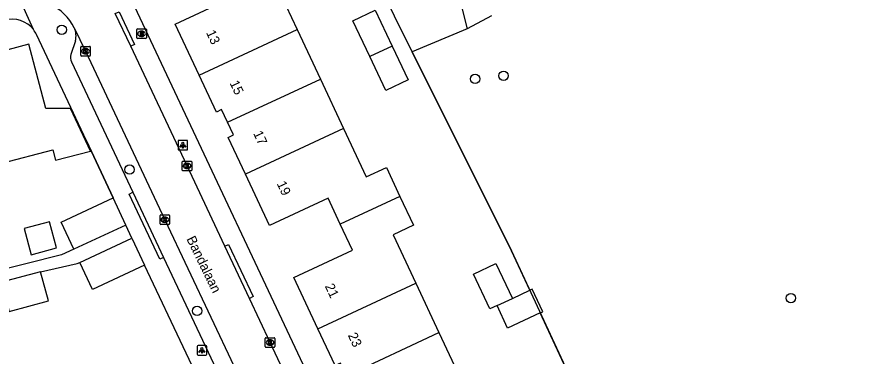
# Model space of a CAD drawing. Extents: x 162880 to 165536, y 384011 to 385179.
# Drawn here: x 163845.3 to 163933, y 384406.5 to 384441.9 of the extents above; entities that cross this region are included whole.
import ezdxf

# ---------------------------------------------------------------- set-up
doc = ezdxf.new("R2010")
doc.units = 0
for name, color, linetype in [('IMGEO_Boom', 7, 'Continuous'), ('IMGEO_Brandkraan', 7, 'Continuous'), ('IMGEO_Grasland_overig', 7, 'Continuous'), ('IMGEO_Hek', 7, 'Continuous'), ('IMGEO_Kolk', 7, 'Continuous'), ('IMGEO_Lichtpunt', 7, 'Continuous'), ('IMGEO_Loofbos', 7, 'Continuous'), ('IMGEO_Muur', 7, 'Continuous'), ('IMGEO_Openbare_ruimte_label', 7, 'Continuous'), ('IMGEO_Pand', 7, 'Continuous'), ('IMGEO_Pand_nummerreeks', 7, 'Continuous'), ('IMGEO_Rijbaan_lokaal_gesloten', 7, 'Continuous'), ('IMGEO_Voetpad_open', 7, 'Continuous')]:
    doc.layers.add(name, color=color, linetype=linetype)

msp = doc.modelspace()

# ---------------------------------------------------------------- linework, layer by layer
at = {"layer": 'IMGEO_Boom'}
for centre in [(163850.034, 384440.549), (163893.117, 384435.425), (163896.086, 384435.758), (163857.101, 384425.971), (163926.047, 384412.57), (163864.144, 384411.232)]:
    msp.add_circle(centre, 0.489, dxfattribs=at)
at = {"layer": 'IMGEO_Brandkraan'}
for p, q in [((163857.85, 384439.709), (163857.85, 384440.561)), ((163857.925, 384440.635), (163858.777, 384440.635)), ((163858.338, 384440.415), (163858.363, 384440.415)), ((163858.851, 384440.561), (163858.851, 384439.709)), ((163858.777, 384439.635), (163857.925, 384439.635)), ((163858.361, 384439.855), (163858.336, 384439.855))]:
    msp.add_line(p, q, dxfattribs=at)
for points in [[(163857.85, 384439.709), (163857.85, 384440.561)], [(163857.925, 384440.635), (163858.777, 384440.635)], [(163858.198, 384440.335), (163858.198, 384439.935), (163858.411, 384439.935)], [(163858.429, 384440.335), (163858.198, 384440.335)], [(163858.377, 384440.254), (163858.323, 384440.254), (163858.323, 384440.178)], [(163858.323, 384440.178), (163858.376, 384440.178)], [(163858.385, 384440.102), (163858.323, 384440.102), (163858.323, 384440.021)], [(163858.323, 384440.021), (163858.385, 384440.021)], [(163858.851, 384440.561), (163858.851, 384439.709)], [(163858.777, 384439.635), (163857.925, 384439.635)]]:
    msp.add_lwpolyline(points, dxfattribs=at)
for centre, radius, start, end in [((163857.927, 384440.559), 0.0765, 91.55205, 178.44795), ((163857.927, 384440.559), 0.0765, 91.55205, 178.44795), ((163858.378, 384440.216), 0.0379, 267.82845, 90.93552), ((163858.386, 384440.061), 0.0404, 269.87594, 90.50774), ((163858.417, 384440.186), 0.251, 268.66757, 293.53466), ((163858.433, 384440.19), 0.145, 59.4692, 91.53667), ((163858.458, 384440.237), 0.0922, 285.51372, 58.15012), ((163858.463, 384440.045), 0.105, 301.31148, 78.98903), ((163858.775, 384440.559), 0.0765, 1.55205, 88.44795), ((163858.775, 384440.559), 0.0765, 1.55205, 88.44795), ((163857.927, 384439.711), 0.0765, 181.55205, 268.44795), ((163857.927, 384439.711), 0.0765, 181.55205, 268.44795), ((163858.775, 384439.711), 0.0765, 271.55205, 358.44795), ((163858.775, 384439.711), 0.0765, 271.55205, 358.44795)]:
    msp.add_arc(centre, radius, start, end, dxfattribs=at)
for centre, major_axis, ratio, start_param, end_param in [((163858.337, 384440.135), (-0.387, 0.002), 0.722429, 4.712389, 7.853982), ((163858.362, 384440.135), (-0.39, 0.002), 0.717154, 1.570796, 4.712389)]:
    msp.add_ellipse(centre, major_axis=major_axis, ratio=ratio, start_param=start_param, end_param=end_param, dxfattribs=at)
at = {"layer": 'IMGEO_Grasland_overig'}
for points in [[(163894.844, 384442.003), (163892.302, 384440.653)], [(163898.824, 384413.385), (163896.914, 384417.5), (163886.575, 384438.237)], [(163988.244, 384399.337), (163978.478, 384393.716), (163933.507, 384371.753), (163934.843, 384369.158), (163922.458, 384362.464), (163899.919, 384411.026)]]:
    msp.add_lwpolyline(points, dxfattribs=at)
at = {"layer": 'IMGEO_Hek'}
for points in [[(163894.844, 384442.003), (163892.302, 384440.653)], [(163892.302, 384440.653), (163886.575, 384438.237)], [(163886.575, 384438.237), (163896.914, 384417.5), (163922.458, 384362.464)]]:
    msp.add_lwpolyline(points, dxfattribs=at)
at = {"layer": 'IMGEO_Kolk'}
for p, q in [((163852.007, 384437.886), (163852.007, 384438.738)), ((163852.082, 384438.812), (163852.934, 384438.812)), ((163852.495, 384438.592), (163852.52, 384438.592)), ((163853.008, 384438.738), (163853.008, 384437.886)), ((163852.934, 384437.812), (163852.082, 384437.812)), ((163852.518, 384438.032), (163852.493, 384438.032)), ((163862.666, 384426.85), (163863.518, 384426.85)), ((163862.591, 384425.924), (163862.591, 384426.776)), ((163863.102, 384426.07), (163863.077, 384426.07)), ((163863.079, 384426.63), (163863.104, 384426.63)), ((163863.592, 384426.776), (163863.592, 384425.924)), ((163863.518, 384425.85), (163862.666, 384425.85)), ((163860.276, 384420.321), (163860.276, 384421.173)), ((163860.351, 384421.247), (163861.203, 384421.247)), ((163860.764, 384421.027), (163860.789, 384421.027)), ((163861.277, 384421.173), (163861.277, 384420.321)), ((163861.203, 384420.247), (163860.351, 384420.247)), ((163860.787, 384420.467), (163860.762, 384420.467)), ((163871.321, 384408.436), (163872.173, 384408.436)), ((163871.246, 384407.51), (163871.246, 384408.362)), ((163871.757, 384407.656), (163871.732, 384407.656)), ((163871.734, 384408.216), (163871.759, 384408.216)), ((163872.247, 384408.362), (163872.247, 384407.51)), ((163872.173, 384407.436), (163871.321, 384407.436))]:
    msp.add_line(p, q, dxfattribs=at)
for points in [[(163852.007, 384437.886), (163852.007, 384438.738)], [(163852.082, 384438.812), (163852.934, 384438.812)], [(163852.328, 384438.512), (163852.451, 384438.512), (163852.451, 384438.361), (163852.581, 384438.512), (163852.745, 384438.512), (163852.599, 384438.361), (163852.752, 384438.112), (163852.6, 384438.112), (163852.515, 384438.276), (163852.451, 384438.209), (163852.451, 384438.112), (163852.328, 384438.112), (163852.328, 384438.512)], [(163853.008, 384438.738), (163853.008, 384437.886)], [(163852.934, 384437.812), (163852.082, 384437.812)], [(163862.666, 384426.85), (163863.518, 384426.85)], [(163862.591, 384425.924), (163862.591, 384426.776)], [(163862.912, 384426.55), (163863.035, 384426.55), (163863.035, 384426.399), (163863.165, 384426.55), (163863.329, 384426.55), (163863.183, 384426.399), (163863.336, 384426.15), (163863.184, 384426.15), (163863.099, 384426.314), (163863.035, 384426.247), (163863.035, 384426.15), (163862.912, 384426.15), (163862.912, 384426.55)], [(163863.592, 384426.776), (163863.592, 384425.924)], [(163863.518, 384425.85), (163862.666, 384425.85)], [(163860.276, 384420.321), (163860.276, 384421.173)], [(163860.351, 384421.247), (163861.203, 384421.247)], [(163860.597, 384420.947), (163860.72, 384420.947), (163860.72, 384420.796), (163860.85, 384420.947), (163861.014, 384420.947), (163860.868, 384420.796), (163861.021, 384420.547), (163860.869, 384420.547), (163860.784, 384420.711), (163860.72, 384420.644), (163860.72, 384420.547), (163860.597, 384420.547), (163860.597, 384420.947)], [(163861.277, 384421.173), (163861.277, 384420.321)], [(163861.203, 384420.247), (163860.351, 384420.247)], [(163871.321, 384408.436), (163872.173, 384408.436)], [(163871.246, 384407.51), (163871.246, 384408.362)], [(163871.567, 384408.136), (163871.69, 384408.136), (163871.69, 384407.985), (163871.82, 384408.136), (163871.984, 384408.136), (163871.838, 384407.985), (163871.991, 384407.736), (163871.839, 384407.736), (163871.754, 384407.9), (163871.69, 384407.833), (163871.69, 384407.736), (163871.567, 384407.736), (163871.567, 384408.136)], [(163872.247, 384408.362), (163872.247, 384407.51)], [(163872.173, 384407.436), (163871.321, 384407.436)]]:
    msp.add_lwpolyline(points, dxfattribs=at)
for centre, start, end in [((163852.084, 384438.736), 91.55205, 178.44795), ((163852.084, 384438.736), 91.55205, 178.44795), ((163852.932, 384438.736), 1.55205, 88.44795), ((163852.932, 384438.736), 1.55205, 88.44795), ((163852.084, 384437.888), 181.55205, 268.44795), ((163852.084, 384437.888), 181.55205, 268.44795), ((163852.932, 384437.888), 271.55205, 358.44795), ((163852.932, 384437.888), 271.55205, 358.44795), ((163862.668, 384426.774), 91.55205, 178.44795), ((163862.668, 384426.774), 91.55205, 178.44795), ((163863.516, 384426.774), 1.55205, 88.44795), ((163863.516, 384426.774), 1.55205, 88.44795), ((163862.668, 384425.926), 181.55205, 268.44795), ((163862.668, 384425.926), 181.55205, 268.44795), ((163863.516, 384425.926), 271.55205, 358.44795), ((163863.516, 384425.926), 271.55205, 358.44795), ((163860.353, 384421.171), 91.55205, 178.44795), ((163860.353, 384421.171), 91.55205, 178.44795), ((163861.201, 384421.171), 1.55205, 88.44795), ((163861.201, 384421.171), 1.55205, 88.44795), ((163860.353, 384420.323), 181.55205, 268.44795), ((163860.353, 384420.323), 181.55205, 268.44795), ((163861.201, 384420.323), 271.55205, 358.44795), ((163861.201, 384420.323), 271.55205, 358.44795), ((163871.323, 384408.36), 91.55205, 178.44795), ((163871.323, 384408.36), 91.55205, 178.44795), ((163872.171, 384408.36), 1.55205, 88.44795), ((163872.171, 384408.36), 1.55205, 88.44795), ((163871.323, 384407.512), 181.55205, 268.44795), ((163871.323, 384407.512), 181.55205, 268.44795), ((163872.171, 384407.512), 271.55205, 358.44795), ((163872.171, 384407.512), 271.55205, 358.44795)]:
    msp.add_arc(centre, 0.0765, start, end, dxfattribs=at)
for centre, major_axis, ratio, start_param, end_param in [((163852.494, 384438.312), (-0.387, 0.002), 0.722429, 4.712389, 7.853982), ((163852.519, 384438.312), (-0.39, 0.002), 0.717154, 1.570796, 4.712389), ((163863.078, 384426.35), (-0.387, 0.002), 0.722429, 4.712389, 7.853982), ((163863.103, 384426.35), (-0.39, 0.002), 0.717154, 1.570796, 4.712389), ((163860.763, 384420.747), (-0.387, 0.002), 0.722429, 4.712389, 7.853982), ((163860.788, 384420.747), (-0.39, 0.002), 0.717154, 1.570796, 4.712389), ((163871.733, 384407.936), (-0.387, 0.002), 0.722429, 4.712389, 7.853982), ((163871.758, 384407.936), (-0.39, 0.002), 0.717154, 1.570796, 4.712389)]:
    msp.add_ellipse(centre, major_axis=major_axis, ratio=ratio, start_param=start_param, end_param=end_param, dxfattribs=at)
at = {"layer": 'IMGEO_Lichtpunt'}
for p, q in [((163862.153, 384428.921), (163862.153, 384428.114)), ((163862.153, 384428.921), (163862.153, 384428.114)), ((163863.055, 384429.016), (163862.247, 384429.016)), ((163863.055, 384429.016), (163862.247, 384429.016)), ((163863.149, 384428.114), (163863.149, 384428.921)), ((163863.149, 384428.114), (163863.149, 384428.921)), ((163862.247, 384428.02), (163863.055, 384428.02)), ((163862.247, 384428.02), (163863.055, 384428.02)), ((163864.143, 384407.531), (163864.143, 384406.724)), ((163864.143, 384407.531), (163864.143, 384406.724)), ((163865.045, 384407.626), (163864.237, 384407.626)), ((163865.045, 384407.626), (163864.237, 384407.626)), ((163865.139, 384406.724), (163865.139, 384407.531)), ((163865.139, 384406.724), (163865.139, 384407.531)), ((163864.237, 384406.63), (163865.045, 384406.63)), ((163864.237, 384406.63), (163865.045, 384406.63))]:
    msp.add_line(p, q, dxfattribs=at)
for points in [[(163862.527, 384428.585), (163862.566, 384428.557), (163862.378, 384428.295), (163862.34, 384428.322), (163862.527, 384428.585)], [(163862.629, 384428.537), (163862.676, 384428.537), (163862.676, 384428.215), (163862.629, 384428.215), (163862.629, 384428.537)], [(163862.739, 384428.557), (163862.777, 384428.584), (163862.964, 384428.322), (163862.925, 384428.294), (163862.739, 384428.557)], [(163864.517, 384407.195), (163864.556, 384407.167), (163864.368, 384406.905), (163864.33, 384406.932), (163864.517, 384407.195)], [(163864.619, 384407.147), (163864.666, 384407.147), (163864.666, 384406.825), (163864.619, 384406.825), (163864.619, 384407.147)], [(163864.729, 384407.167), (163864.767, 384407.194), (163864.954, 384406.932), (163864.915, 384406.904), (163864.729, 384407.167)]]:
    msp.add_lwpolyline(points, dxfattribs=at)
for centre in [(163862.652, 384428.719), (163864.642, 384407.329)]:
    msp.add_circle(centre, 0.0994, dxfattribs=at)
for centre, start, end in [((163862.247, 384428.921), 90, 180), ((163862.247, 384428.921), 90, 180), ((163863.055, 384428.921), 0, 90), ((163863.055, 384428.921), 0, 90), ((163862.247, 384428.114), 180, 270), ((163862.247, 384428.114), 180, 270), ((163863.055, 384428.114), 270, 0), ((163863.055, 384428.114), 270, 360), ((163864.237, 384407.531), 90, 180), ((163864.237, 384407.531), 90, 180), ((163865.045, 384407.531), 0, 90), ((163865.045, 384407.531), 0, 90), ((163864.237, 384406.724), 180, 270), ((163864.237, 384406.724), 180, 270), ((163865.045, 384406.724), 270, 0), ((163865.045, 384406.724), 270, 360)]:
    msp.add_arc(centre, 0.0946, start, end, dxfattribs=at)
at = {"layer": 'IMGEO_Loofbos'}
for points in [[(163885.67, 384466.934), (163892.302, 384440.653)], [(163886.575, 384438.237), (163879.224, 384453.088), (163864.724, 384449.163)], [(163892.302, 384440.653), (163886.575, 384438.237)]]:
    msp.add_lwpolyline(points, dxfattribs=at)
at = {"layer": 'IMGEO_Muur'}
for points in [[(163852.6, 384428.966), (163855.396, 384423.017)], [(163862.998, 384406.819), (163858.657, 384416.012)]]:
    msp.add_lwpolyline(points, dxfattribs=at)
at = {"layer": 'IMGEO_Pand'}
for points in [[(163864.35, 384435.81), (163861.853, 384441.145), (163867.976, 384444.01), (163866.131, 384447.99), (163872.854, 384449.763), (163874.328, 384446.613), (163872.218, 384445.627), (163874.586, 384440.562)], [(163882.136, 384437.775), (163880.37, 384441.484), (163882.7, 384442.593), (163884.478, 384438.857)], [(163864.35, 384435.81), (163874.586, 384440.562)], [(163874.586, 384440.562), (163877, 384435.4)], [(163843.778, 384426.625), (163849.087, 384428.034), (163849.377, 384426.941), (163853.021, 384427.908), (163850.932, 384432.352), (163848.381, 384432.327), (163846.597, 384439.044), (163840.884, 384437.528)], [(163884.478, 384438.857), (163882.136, 384437.775)], [(163884.478, 384438.857), (163886.16, 384435.325), (163883.831, 384434.216), (163882.136, 384437.775)], [(163867.303, 384430.917), (163866.691, 384432.225), (163866.147, 384431.97), (163864.35, 384435.81)], [(163867.303, 384430.917), (163877, 384435.4)], [(163877, 384435.4), (163879.409, 384430.248)], [(163869.183, 384425.488), (163867.386, 384429.327), (163867.929, 384429.581), (163867.303, 384430.917)], [(163879.409, 384430.248), (163869.183, 384425.488)], [(163879.409, 384430.248), (163881.765, 384425.209), (163883.875, 384426.195), (163885.287, 384423.176)], [(163879.069, 384420.287), (163877.798, 384423.004), (163871.684, 384420.143), (163869.183, 384425.488)], [(163851.275, 384417.658), (163849.959, 384420.481), (163855.396, 384423.017)], [(163856.712, 384420.194), (163855.396, 384423.017)], [(163885.287, 384423.176), (163879.069, 384420.287)], [(163885.287, 384423.176), (163886.696, 384420.162), (163884.586, 384419.176), (163886.95, 384414.121)], [(163846.107, 384419.818), (163846.828, 384417.1), (163849.469, 384417.801), (163848.748, 384420.519), (163846.107, 384419.818)], [(163856.712, 384420.194), (163851.275, 384417.658)], [(163876.739, 384409.368), (163874.237, 384414.714), (163880.341, 384417.57), (163879.069, 384420.287)], [(163851.906, 384416.298), (163857.345, 384418.83)], [(163857.345, 384418.83), (163858.657, 384416.012)], [(163858.657, 384416.012), (163853.218, 384413.48), (163851.906, 384416.298)], [(163895.407, 384411.792), (163894.67, 384411.449), (163892.948, 384415.067), (163895.277, 384416.176), (163897.009, 384412.539)], [(163847.823, 384415.315), (163843.743, 384414.223)], [(163844.446, 384411.597), (163844.555, 384411.188), (163848.635, 384412.281), (163847.823, 384415.315)], [(163876.739, 384409.368), (163886.95, 384414.121)], [(163886.95, 384414.121), (163889.359, 384408.969)], [(163897.009, 384412.539), (163898.824, 384413.385)], [(163899.919, 384411.026), (163900.187, 384411.151), (163899.089, 384413.508), (163898.824, 384413.385)], [(163895.407, 384411.792), (163897.009, 384412.539)], [(163899.919, 384411.026), (163896.505, 384409.435), (163895.407, 384411.792)], [(163879.7, 384404.459), (163879.079, 384405.785), (163878.535, 384405.53), (163876.739, 384409.368)], [(163879.7, 384404.459), (163889.359, 384408.969)], [(163889.359, 384408.969), (163891.772, 384403.809)]]:
    msp.add_lwpolyline(points, dxfattribs=at)
at = {"layer": 'IMGEO_Rijbaan_lokaal_gesloten'}
for points in [[(163857.226, 384438.827), (163855.612, 384442.243)], [(163851.333, 384440.761), (163852.509, 384438.313), (163860.778, 384420.748), (163870.358, 384400.425), (163871.755, 384397.347)], [(163867.03, 384417.981), (163863.091, 384426.349), (163857.226, 384438.827)], [(163869.593, 384412.537), (163867.03, 384417.981)], [(163884.282, 384381.254), (163877.907, 384394.83), (163871.746, 384407.935), (163869.593, 384412.537)]]:
    msp.add_lwpolyline(points, dxfattribs=at)
msp.add_arc((163845.923, 384437.854), 6.142, 28.24761, 93.43966, dxfattribs=at)
at = {"layer": 'IMGEO_Voetpad_open'}
for points in [[(163855.833, 384446.756), (163856.489, 384445.365), (163879.872, 384395.646), (163899.152, 384354.419), (163903.1, 384352.953), (163905.674, 384354.206), (163909.593, 384345.84)], [(163847.083, 384440.56), (163845.554, 384443.985)], [(163855.612, 384442.243), (163856.019, 384442.426), (163857.618, 384439.03), (163857.226, 384438.827)], [(163855.396, 384423.017), (163852.6, 384428.966), (163847.39, 384440.051)], [(163851.453, 384439.379), (163850.989, 384437.977)], [(163851.041, 384437.196), (163857.445, 384423.603)], [(163860.646, 384416.805), (163860.245, 384416.618), (163857.05, 384423.413), (163857.445, 384423.603)], [(163857.445, 384423.603), (163860.646, 384416.805)], [(163857.345, 384418.83), (163856.712, 384420.194)], [(163867.03, 384417.981), (163867.43, 384418.16), (163869.995, 384412.725), (163869.593, 384412.537)], [(163851.275, 384417.658), (163850.017, 384417.071), (163835.223, 384413.352), (163835.531, 384412.127), (163841.358, 384413.585)], [(163847.823, 384415.315), (163851.652, 384416.18), (163851.906, 384416.298)], [(163860.646, 384416.805), (163868.76, 384399.572)], [(163867.54, 384397.202), (163862.998, 384406.819), (163858.657, 384416.012)]]:
    msp.add_lwpolyline(points, dxfattribs=at)
for centre, radius, start, end in [((163844.897, 384438.899), 2.746, 37.23049, 107.18866), ((163844.993, 384438.953), 2.636, 24.623, 37.569), ((163849.375, 384439.895), 2.142, 346.06463, 23.86054), ((163851.928, 384437.647), 0.995, 160.6505, 206.96792)]:
    msp.add_arc(centre, radius, start, end, dxfattribs=at)

# ---------------------------------------------------------------- texts
at = {"layer": 'IMGEO_Openbare_ruimte_label'}
msp.add_text('Bandalaan', height=1, rotation=295.97571, dxfattribs=at).set_placement((163863.004, 384418.75))
at = {"layer": 'IMGEO_Pand_nummerreeks'}
for s, rotation, p in [('13', 295.08421, (163865.052, 384440.254)), ('15', 295.08421, (163867.51, 384435.004)), ('17', 295.08421, (163869.968, 384429.753)), ('19', 295.08421, (163872.426, 384424.503)), ('21', 295.08544, (163877.438, 384413.818)), ('23', 295.08544, (163879.834, 384408.699))]:
    msp.add_text(s, height=1, rotation=rotation, dxfattribs=at).set_placement(p)

doc.saveas('drawing.dxf')
